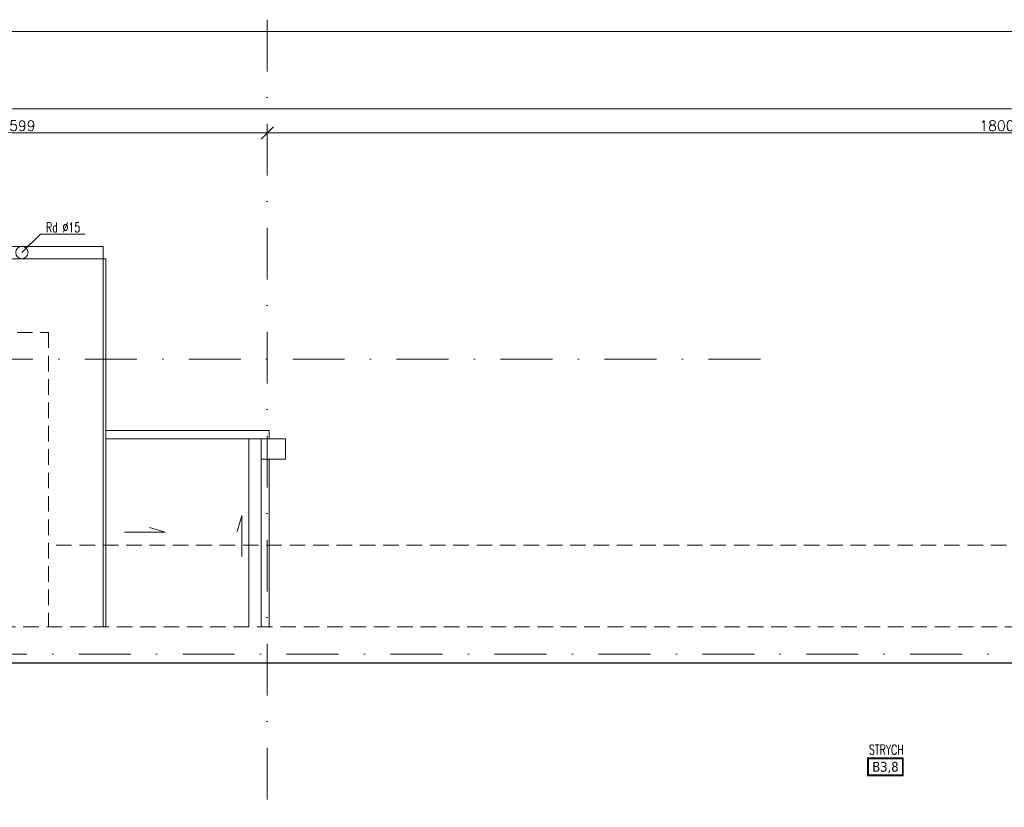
# Model space of a CAD drawing. Header units: millimetres. Extents: x 28291 to 177760, y -399809 to -170937.
# Tile 886 of 905: x 88948 to 90152, y -194528 to -193565. Entities that reach past the tile are written whole.
import ezdxf
from ezdxf.enums import TextEntityAlignment as Align

# ---------------------------------------------------------------- set-up
doc = ezdxf.new("R2010")
doc.units = ezdxf.units.MM
doc.linetypes.add('DASHDOT', pattern=[25.4, 12.7, -6.35, 0, -6.35])
doc.linetypes.add('HIDDEN', pattern=[9.525, 6.35, -3.175])
doc.layers.get('0').update_dxf_attribs({"lineweight": 0})
for name, color, linetype, lineweight in [('!! 0_ Istn-sciany', 3, 'Continuous', 30), ('!! 0_ Istn-widok', 1, 'Continuous', 15), ('!! 0_ Opis', 8, 'Continuous', 13), ('!! 0_Opis_pom', 9, 'Continuous', 13), ('!! 0_Osie', 1, 'DASHDOT', 13), ('!! wymiary osi', 250, 'Continuous', 9), ('0-osie-liniA', 14, 'DASHDOT', 5)]:
    doc.layers.add(name, color=color, linetype=linetype, lineweight=lineweight)
doc.layers.add('!! 0_ramki', color=66, linetype='Continuous', lineweight=9, plot=False)
doc.styles.add('ARCHETYP', font='romans.shx', dxfattribs={"height": 15})
doc.styles.add('ARIAL', font='tahoma.ttf')
doc.styles.add('TXT', font='simplex.shx')
doc.dimstyles.new('DIM50', dxfattribs={"dimscale": 5, "dimtxt": 2.5, "dimasz": 1.5, "dimexe": 0, "dimexo": 0, "dimgap": 0.5, "dimtad": 1, "dimdec": 4, "dimrnd": 0.5, "dimdsep": 46, "dimtxsty": 'TXT', "dimblk1": 'TICK1', "dimblk2": 'TICK1', "dimsah": 1, "dimcen": 0, "dimse1": 1, "dimse2": 1, "dimclrd": 1, "dimclre": 7, "dimclrt": 9, "dimadec": 0, "dimazin": 0, "dimtfac": 1, "dimtdec": 4, "dimtmove": 2, "dimatfit": 3, "dimldrblk": 'TICK1', "dimfxl": 1, "dimtolj": 1, "dimarcsym": 0})

# ---------------------------------------------------------------- blocks, each defined once
blk = doc.blocks.new('TICK1')
at = {"color": 2}
blk.add_line((-1, -1), (1, 1), dxfattribs=at)
at = {"color": 0}
for p, q in [((0, 0), (-1, 0)), ((0, -1.4), (0, 1.4))]:
    blk.add_line(p, q, dxfattribs=at)
blk = doc.blocks.new('*D3725')
at = {"layer": '!! wymiary osi', "color": 1, "lineweight": -2, "transparency": 16777216}
blk.add_line((48925.2, -193735.9), (54984.2, -193735.9), dxfattribs=at)
at = {"layer": 'DEFPOINTS', "color": 0, "transparency": 16777216}
for p in [(48917.7, -193635.5), (54991.7, -193635.5), (54991.7, -193735.9)]:
    blk.add_point(p, dxfattribs=at)
at = {"layer": '!! wymiary osi', "color": 1, "lineweight": -2, "transparency": 16777216, "xscale": 7.5, "yscale": 7.5, "zscale": 7.5, "rotation": 180}
blk.add_blockref('TICK1', (48917.7, -193735.9), dxfattribs=at)
at = {"layer": '!! wymiary osi', "color": 1, "lineweight": -2, "transparency": 16777216, "xscale": 7.5, "yscale": 7.5, "zscale": 7.5}
blk.add_blockref('TICK1', (54991.7, -193735.9), dxfattribs=at)
at = {"layer": '!! wymiary osi', "color": 9, "transparency": 16777216, "insert": (51954.7, -193727.1), "char_height": 12.5, "attachment_point": 5, "style": 'TXT'}
blk.add_mtext('\\A1;6074', dxfattribs=at)
blk = doc.blocks.new('*D3730')
at = {"layer": '!! wymiary osi', "color": 1, "lineweight": -2, "transparency": 16777216}
blk.add_line((52599.7, -193765.3), (53183.7, -193765.3), dxfattribs=at)
at = {"layer": 'DEFPOINTS', "color": 0, "transparency": 16777216}
for p in [(52592.2, -193765.3), (53191.2, -193765.3), (53191.2, -193765.3)]:
    blk.add_point(p, dxfattribs=at)
at = {"layer": '!! wymiary osi', "color": 1, "lineweight": -2, "transparency": 16777216, "xscale": 7.5, "yscale": 7.5, "zscale": 7.5, "rotation": 180}
blk.add_blockref('TICK1', (52592.2, -193765.3), dxfattribs=at)
at = {"layer": '!! wymiary osi', "color": 1, "lineweight": -2, "transparency": 16777216, "xscale": 7.5, "yscale": 7.5, "zscale": 7.5}
blk.add_blockref('TICK1', (53191.2, -193765.3), dxfattribs=at)
at = {"layer": '!! wymiary osi', "color": 9, "transparency": 16777216, "insert": (52891.7, -193756.5), "char_height": 12.5, "attachment_point": 5, "style": 'TXT'}
blk.add_mtext('\\A1;599', dxfattribs=at)
blk = doc.blocks.new('*D3731')
at = {"layer": '!! wymiary osi', "color": 1, "lineweight": -2, "transparency": 16777216}
blk.add_line((53198.7, -193765.3), (54984.2, -193765.3), dxfattribs=at)
at = {"layer": 'DEFPOINTS', "color": 0, "transparency": 16777216}
for p in [(53191.2, -193765.3), (54991.7, -193765.3), (54991.7, -193765.3)]:
    blk.add_point(p, dxfattribs=at)
at = {"layer": '!! wymiary osi', "color": 1, "lineweight": -2, "transparency": 16777216, "xscale": 7.5, "yscale": 7.5, "zscale": 7.5, "rotation": 180}
blk.add_blockref('TICK1', (53191.2, -193765.3), dxfattribs=at)
at = {"layer": '!! wymiary osi', "color": 1, "lineweight": -2, "transparency": 16777216, "xscale": 7.5, "yscale": 7.5, "zscale": 7.5}
blk.add_blockref('TICK1', (54991.7, -193765.3), dxfattribs=at)
at = {"layer": '!! wymiary osi', "color": 9, "transparency": 16777216, "insert": (54091.5, -193756.5), "char_height": 12.5, "attachment_point": 5, "style": 'TXT'}
blk.add_mtext('\\A1;1800.5', dxfattribs=at)
blk = doc.blocks.new('BLOK OSI')
at = {"layer": '0-osie-liniA', "ltscale": 5}
for points in [[(53191.21142, -193626.89479), (53191.21142, -199860.81919)], [(51570.03302, -194041.7797), (53810.60983, -194041.7797)], [(48639.33021, -194402.0883), (55424.2848, -194402.0883)]]:
    blk.add_lwpolyline(points, dxfattribs=at)
at = {"layer": '!! wymiary osi'}
dim = blk.add_aligned_dim(p1=(48917.71142, -193635.47368), p2=(54991.71142, -193635.47368), distance=-100.4179, dimstyle='DIM50', dxfattribs=at)
dim.commit()
dim.dimension.update_dxf_attribs({"geometry": '*D3725', "text_midpoint": (51954.71142, -193727.14158)})
for base, p1, p2, picture, middle in [((53191.21142, -193765.29711), (52592.21142, -193765.29711), (53191.21142, -193765.29711), '*D3730', (52891.71142, -193756.54711)), ((54991.71142, -193765.29711), (53191.21142, -193765.29711), (54991.71142, -193765.29711), '*D3731', (54091.46142, -193756.54711))]:
    dim = blk.add_linear_dim(base=base, p1=p1, p2=p2, dimstyle='DIM50', dxfattribs=at)
    dim.commit()
    dim.dimension.update_dxf_attribs({"geometry": picture, "text_midpoint": middle})

msp = doc.modelspace()

# ---------------------------------------------------------------- linework, layer by layer
at = {"layer": '!! 0_ Istn-sciany'}
msp.add_lwpolyline([(88651.30497, -194351.5883), (91039.25413, -194351.5883)], dxfattribs=at)
at = {"layer": '!! 0_ Istn-widok'}
for points in [[(87652.25413, -193842.5883), (89050.25413, -193842.5883)], [(89050.25413, -193842.5883), (89050.25413, -194307.5883)], [(87649.25413, -193857.5883), (89053.25413, -193857.5883)], [(89053.25413, -193857.5883), (89053.25413, -194307.5883)], [(89053.25413, -194067.5883), (89253.25413, -194067.5883)], [(89053.25413, -194077.5883), (89273.25413, -194077.5883)], [(89228.25413, -194077.5883), (89228.25413, -194307.5883)], [(89243.25413, -194077.5883), (89243.25413, -194307.5883)], [(89253.25413, -194067.5883), (89253.25413, -194077.5883)], [(89273.25413, -194077.5883), (89273.25413, -194102.5883)], [(89243.25413, -194102.5883), (89273.25413, -194102.5883)], [(89253.25413, -194102.5883), (89253.25413, -194307.5883)]]:
    msp.add_lwpolyline(points, dxfattribs=at)
at = {"layer": '!! 0_ Istn-widok', "linetype": 'HIDDEN', "ltscale": 3}
for points in [[(88716.25413, -193947.5883), (88983.25413, -193947.5883)], [(88983.25413, -193947.5883), (88983.25413, -194307.5883)], [(89388.25413, -195731.5883), (91183.25413, -195731.5883), (91183.25413, -194207.5883), (88983.25413, -194207.5883)], [(88695.30497, -194307.5883), (91025.70548, -194307.5883)]]:
    msp.add_lwpolyline(points, dxfattribs=at)
at = {"layer": '!! 0_ Istn-widok'}
msp.add_circle((88950.76073, -193850.0883), 7.5, dxfattribs=at)
at = {"layer": '!! 0_ Opis'}
for points in [[(88973.39793, -193827.4511), (88950.76073, -193850.0883)], [(88973.39793, -193827.4511), (89028.28326, -193827.4511)], [(89219.7885, -194171.38195), (89213.95949, -194190.89458)], [(89219.7885, -194221.38195), (89219.7885, -194171.38195)], [(89126.07924, -194191.77083), (89106.56661, -194185.94182)], [(89076.07924, -194191.77083), (89126.07924, -194191.77083)]]:
    msp.add_lwpolyline(points, dxfattribs=at)
at = {"layer": '!! 0_Opis_pom', "ltscale": 0.7}
for points in [[(89984.90539, -194489.35972), (90028.42539, -194489.35972), (90028.42539, -194467.59972), (89984.90539, -194467.59972)], [(89985.99339, -194488.27172), (90027.33739, -194488.27172), (90027.33739, -194468.68772), (89985.99339, -194468.68772)]]:
    msp.add_lwpolyline(points, close=True, dxfattribs=at)
at = {"layer": '!! 0_ramki'}
msp.add_lwpolyline([(84698.61282, -193580.04115), (91276.86035, -193580.04115), (91276.86035, -199931.34763), (84698.61282, -199931.34763)], close=True, dxfattribs=at)

# ---------------------------------------------------------------- block references
at = {"layer": '!! 0_Osie'}
msp.add_blockref('BLOK OSI', (36059.54271, 61.46017), dxfattribs=at)

# ---------------------------------------------------------------- texts
at = {"layer": '!! 0_ Opis', "style": 'ARCHETYP', "width": 0.7}
msp.add_text('Rd %%C15', height=12, rotation=0.00000004, dxfattribs=at).set_placement((88980.24357, -193825.27771))
at = {"layer": '!! 0_Opis_pom', "ltscale": 0.7, "style": 'TXT', "width": 0.7}
msp.add_text('STRYCH', height=12, dxfattribs=at).set_placement((90007.78052, -194463.55341), align=Align.CENTER)
at = {"layer": '!! 0_Opis_pom', "ltscale": 0.7, "style": 'ARIAL'}
msp.add_attdef('B3,8', text='', height=11.968, dxfattribs=at).set_placement((90006.66539, -194478.47972), align=Align.MIDDLE_CENTER)

doc.saveas('drawing.dxf')
